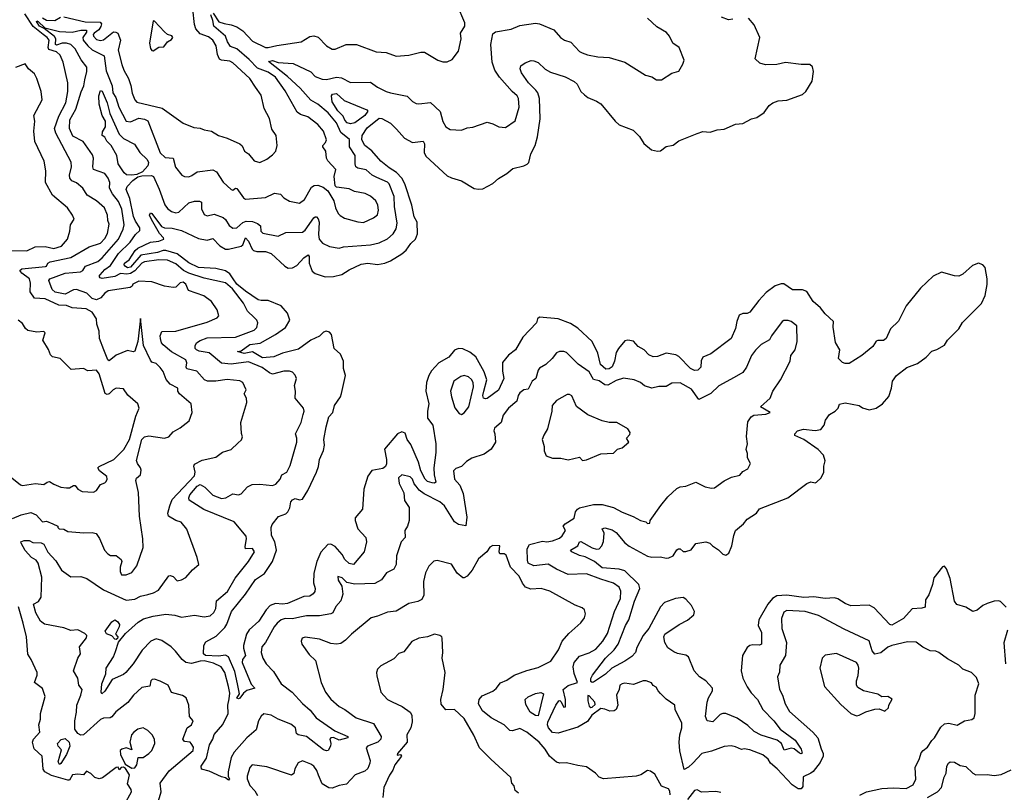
# Model space of a CAD drawing. Extents: x 1245515 to 1420776, y 606314 to 671314.
# Tile 369 of 385: x 1406435 to 1413366, y 636701 to 642140. Entities that reach past the tile are written whole.
import ezdxf

# ---------------------------------------------------------------- set-up
doc = ezdxf.new("R2010")
doc.units = 0

msp = doc.modelspace()

# ---------------------------------------------------------------- linework, layer by layer
at = {"layer": '0CON10XD'}
for points in [[(1406745, 642160), (1406895.2, 642125.2), (1407002.3, 642122.3), (1407010.7, 642110.7), (1407007.6, 642092.4), (1406992.5, 642067.5), (1406959.7, 642045), (1406953.4, 642035), (1406955, 642023.1), (1406975, 642000.8), (1407005, 641992.4), (1407025, 641999.2), (1407095, 642053.6), (1407112.9, 642052.9), (1407125.5, 642045), (1407144.6, 641995), (1407129.6, 641925), (1407153.6, 641825), (1407167.5, 641785), (1407201.5, 641725), (1407217.5, 641677.5), (1407227.1, 641622.9), (1407245.3, 641575.3), (1407260, 641560), (1407437.7, 641517.7), (1407585, 641411.2), (1407662.1, 641382.1), (1407705, 641377.1), (1407735, 641364.4), (1407785, 641354.3), (1407835, 641325.6), (1407895, 641306.9), (1407985, 641266.2), (1408001.2, 641251.2), (1408016.7, 641215), (1408045, 641196.7), (1408085, 641146.2), (1408125, 641133.8), (1408175, 641158.8), (1408215, 641188.8), (1408238.8, 641215), (1408248.8, 641255), (1408240, 641325), (1408209.1, 641369.1), (1408193.1, 641445), (1408157.1, 641515), (1408135, 641608.8), (1408096, 641666), (1408054.4, 641725), (1407935, 641836.7), (1407915, 641848.2), (1407855, 641854.2), (1407842.2, 641862.2), (1407827.1, 641895), (1407817.5, 641955), (1407795.4, 641995), (1407765, 642018.2), (1407705, 642040.8), (1407675.3, 642075), (1407665.4, 642105), (1407653.6, 642215)], [(1407796.6, 642185), (1407838.1, 642125), (1407875, 642112.2), (1407925, 642104.6), (1407965, 642088.9), (1408005, 642062.2), (1408075, 641989.4), (1408164.8, 641944.8), (1408185, 641943.4), (1408245, 641959.1), (1408417.5, 641985), (1408477.6, 642022.4), (1408505, 642026.7), (1408536.9, 642016.9), (1408595, 641955.7), (1408635, 641932), (1408655, 641931.4), (1408733.6, 641966.4), (1408805, 641966.2), (1408944.6, 641914.6), (1409015, 641908.1), (1409085, 641884.3), (1409175, 641889.4), (1409258.3, 641911.7), (1409285, 641912.5), (1409377.5, 641855), (1409415, 641843.8), (1409445, 641843.8), (1409479.6, 641860.5), (1409525, 641917.5), (1409542, 642005), (1409539.2, 642045), (1409569.5, 642095), (1409568.9, 642118.9), (1409514.5, 642244.5)], [(1406385, 638627.9), (1406445, 638653.3), (1406515, 638670.2), (1406550.6, 638655), (1406595, 638604.4), (1406625, 638608.6), (1406669.7, 638590.3), (1406703.3, 638575), (1406703.3, 638565), (1406712.5, 638555), (1406745, 638553.8), (1406775, 638537.1), (1406886.6, 638526.6), (1406945, 638530), (1406973.5, 638523.5), (1406997.8, 638487.8), (1407033.3, 638405), (1407055, 638378.8), (1407075, 638368), (1407115, 638369.2), (1407149.7, 638339.7), (1407154.2, 638325), (1407142.5, 638285), (1407142, 638255), (1407152.3, 638232.3), (1407185, 638231.2), (1407225, 638248), (1407259.1, 638295), (1407304.3, 638425), (1407301.4, 638485), (1407277.8, 638645), (1407271.2, 638811.2), (1407253.3, 638895), (1407258.3, 638911.7), (1407285.8, 638935), (1407291.2, 638968.8), (1407286.9, 638985), (1407263.6, 639015), (1407257.5, 639037.5), (1407295, 639184.2), (1407315, 639204.4), (1407345, 639211.1), (1407455, 639194), (1407485, 639202.7), (1407515, 639238.6), (1407565, 639265.8), (1407629.2, 639315), (1407648.6, 639375), (1407642, 639435), (1407560.8, 639505), (1407548, 639525), (1407548, 639545), (1407494.6, 639574.6), (1407466.9, 639606.9), (1407444.5, 639664.5), (1407425, 639692.5), (1407395, 639719.2), (1407365, 639730), (1407355, 639744), (1407307.1, 639847.1), (1407285, 640037.5), (1407266.9, 639875), (1407245, 639806.7), (1407235, 639801.2), (1407195, 639812), (1407115, 639779.4), (1407065, 639738), (1407055, 639746), (1407027.5, 639815), (1406997.8, 639895), (1406995, 639947.5), (1406977.5, 639997.5), (1406975.4, 640035), (1406945, 640080), (1406902.5, 640105), (1406805, 640111.8), (1406765, 640127.9), (1406711.4, 640131.4), (1406615, 640175.5), (1406539.3, 640179.3), (1406508.5, 640225), (1406511.8, 640285), (1406504.4, 640315), (1406449.4, 640355), (1406437.1, 640375), (1406450, 640385), (1406617.1, 640402.9), (1406624.3, 640405.7), (1406632.9, 640425), (1406650, 640435), (1406795, 640466.1), (1406925, 640540.4), (1407005, 640567.9), (1407035, 640600), (1407054.5, 640635), (1407065, 640700), (1407055.6, 640725.6), (1407053.8, 640765), (1407032.9, 640815), (1406975.9, 640865.9), (1406911.1, 640905), (1406879.4, 640955), (1406835, 640991.5), (1406802.5, 641005), (1406788.5, 641025), (1406786.8, 641045), (1406799.2, 641105), (1406797.3, 641137.3), (1406690.8, 641340.8), (1406681.3, 641375), (1406710, 641460), (1406759.5, 641555), (1406773.2, 641635), (1406774.7, 641695.3), (1406741.2, 641841.2), (1406720.8, 641890.8), (1406694.3, 641914.3), (1406640.3, 641930.3), (1406634.8, 641945.2), (1406643.8, 641995), (1406629.7, 642015), (1406601.4, 642035), (1406530.9, 642090.9), (1406472.3, 642182.3)], [(1406894.5, 641715.5), (1406908.2, 641775), (1406907.6, 641805), (1406867.8, 641857.8), (1406826.2, 641935), (1406795, 641964.3), (1406765, 641974.4), (1406735, 641975.5), (1406695, 641961), (1406687.1, 641965), (1406690.8, 642005), (1406680.8, 642020.8), (1406608.5, 642078.5), (1406575, 642094.9), (1406552.9, 642127.1), (1406555, 642132.9), (1406565, 642126.3), (1406611.5, 642081.5), (1406715, 642057.6), (1406805, 642053), (1406865, 642065.7), (1406905.8, 642065.8), (1406905, 642053.1), (1406880.5, 642015), (1406882.9, 641995), (1406915, 641954.8), (1406945, 641928.8), (1407030, 641885), (1407045, 641779.4), (1407086.3, 641675), (1407091.4, 641625), (1407111.1, 641591.1), (1407132.4, 641525), (1407185, 641426.2), (1407215, 641421.8), (1407275, 641446.2), (1407315, 641440), (1407337.4, 641427.4), (1407423.6, 641203.6), (1407458.7, 641168.7), (1407515.9, 641165.9), (1407532.3, 641102.3), (1407576, 641045), (1407595.6, 641035.6), (1407625, 641034.4), (1407647.2, 641042.8), (1407685, 641070), (1407795, 641081.9), (1407819.8, 641069.8), (1407867.2, 640997.2), (1407925, 640944), (1407935, 640938.8), (1407955, 640954), (1407965, 640950.6), (1408011.8, 640885), (1408025, 640875.5), (1408165, 640889.1), (1408228.9, 640918.9), (1408271.1, 640911.1), (1408295.4, 640885.4), (1408335, 640862.1), (1408405, 640848.6), (1408440.8, 640875), (1408488.8, 640961.2), (1408507.7, 640972.3), (1408535, 640975.7), (1408570.9, 640960.9), (1408604.4, 640934.4), (1408645.6, 640865), (1408658.1, 640815), (1408676.7, 640776.7), (1408690.5, 640760.5), (1408722, 640742), (1408815, 640716.7), (1408855, 640712.2), (1408925.7, 640745), (1408953.5, 640766.5), (1408960.7, 640799.3), (1408956.5, 640835), (1408942, 640865), (1408905, 640897.1), (1408866, 640916), (1408791.4, 640931.4), (1408755, 640948.6), (1408665, 640960), (1408655, 640970), (1408650, 641035), (1408660.6, 641085), (1408605.4, 641145.5), (1408595.8, 641165), (1408589.2, 641215), (1408570, 641245), (1408570, 641255), (1408587.5, 641275), (1408594, 641295), (1408574.6, 641355), (1408535, 641402.7), (1408464.4, 641455), (1408411.8, 641471.8), (1408388.3, 641488.3), (1408305, 641638.9), (1408235, 641735.9), (1408185, 641771.2), (1408108.5, 641798.5), (1408049.9, 641859.9), (1407965, 641934.4), (1407920.2, 641950.2), (1407897.9, 641985), (1407883.9, 642025), (1407800.8, 642095), (1407795.4, 642135.4), (1407781.1, 642175)], [(1406595, 642153), (1406625, 642137.1), (1406683.3, 642135), (1406722.1, 642157.9)], [(1409225.4, 638855.4), (1409211.5, 638871.5), (1409200.8, 638905), (1409185, 638921.2), (1409125, 638935.7), (1409102.5, 638915), (1409106, 638875), (1409139.1, 638809.1), (1409144.2, 638755), (1409176.2, 638705), (1409175.8, 638615), (1409164.2, 638575), (1409147, 638543), (1409148.1, 638495), (1409120.6, 638465), (1409086.7, 638365), (1409085.5, 638305), (1409068.1, 638271.9), (1409018, 638245), (1408982.3, 638197.7), (1408935, 638170), (1408795, 638165.7), (1408738.6, 638178.6), (1408705, 638210), (1408675, 638220), (1408678, 638195), (1408702.3, 638152.3), (1408710, 638095), (1408695, 638048.8), (1408660.4, 638009.6), (1408638.6, 637965), (1408625, 637957.5), (1408545, 637943.7), (1408455, 637942.8), (1408406.4, 637933.6), (1408355, 637922.1), (1408305, 637924.6), (1408275, 637914.5), (1408247.3, 637892.7), (1408225.7, 637865), (1408165.8, 637755), (1408139.2, 637725), (1408136, 637685), (1408146, 637645), (1408169.2, 637605), (1408221.7, 637551.7), (1408275.6, 637465), (1408353.8, 637405), (1408425, 637326.2), (1408479.1, 637279.1), (1408521.5, 637225), (1408653.7, 637133.6), (1408744.3, 637095), (1408745.5, 637085), (1408685, 637067.3), (1408645, 637086.2), (1408625.5, 637084.5), (1408618.1, 637075), (1408625.6, 637045), (1408623.1, 637025), (1408606, 636995), (1408595, 636991.9), (1408575, 636999.4), (1408454.7, 637094.7), (1408396.7, 637106.7), (1408384, 637115), (1408376.7, 637155), (1408345, 637180.5), (1408255, 637215.4), (1408204.6, 637244.6), (1408155, 637254), (1408135, 637236.2), (1408116.9, 637205), (1408100.3, 637139.7), (1408035, 637084.4), (1407945.9, 636984.1), (1407923.5, 636946.5), (1407904, 636846), (1407901.9, 636811.9), (1407912.5, 636795), (1407905, 636786), (1407883.3, 636803.3), (1407855, 636809.1), (1407768.7, 636848.7), (1407715, 636864.2), (1407711.9, 636885), (1407749.7, 636940.3), (1407770.6, 637035), (1407795.1, 637074.9), (1407805, 637108.1), (1407865, 637179.4), (1407902.4, 637255), (1407900.8, 637315), (1407910.9, 637359.1), (1407915, 637400), (1407906, 637446), (1407880.2, 637545), (1407854.1, 637584.1), (1407799.6, 637609.6), (1407735, 637626.4), (1407704.9, 637625.1), (1407645, 637608.5), (1407605.9, 637615.9), (1407580.2, 637635), (1407532.5, 637695), (1407500.5, 637725), (1407435, 637770), (1407395, 637781.4), (1407358.8, 637765), (1407298.2, 637701.8), (1407235, 637606.4), (1407183, 637545), (1407165, 637531), (1407085.6, 637494.4), (1407035, 637413.5), (1407014.2, 637394.2), (1407010, 637405), (1407014.7, 637464.7), (1407041.9, 637535), (1407045.2, 637575), (1407096, 637655), (1407108.7, 637691.3), (1407130.9, 637759.1), (1407180.4, 637819.6), (1407270.4, 637899.6), (1407308, 637922), (1407375, 637941.2), (1407465, 637954.5), (1407528, 637948), (1407575, 637933.4), (1407665, 637948.8), (1407735, 637935.5), (1407775, 637944.4), (1407803, 637967), (1407816.1, 637995), (1407820, 638050), (1407897.6, 638115), (1407951, 638209), (1408046.9, 638325), (1408089.2, 638395), (1408075, 638417.5), (1408024.4, 638414.4), (1408022.4, 638432.4), (1408032.5, 638485), (1408029.6, 638505), (1407945.6, 638605), (1407732.6, 638692.6), (1407627.6, 638757.6), (1407626.5, 638775), (1407634, 638795), (1407685, 638856.2), (1407705, 638866.7), (1407738.9, 638848.9), (1407795, 638791.8), (1407855, 638770), (1407885.8, 638774.2), (1407935, 638802), (1407975, 638794.4), (1407995, 638801.4), (1408039.4, 638850.6), (1408072.5, 638867.5), (1408125, 638871.1), (1408215, 638862), (1408239.2, 638870.9), (1408267.8, 638905), (1408280, 638935), (1408315.3, 638954.7), (1408338.9, 639001.1), (1408385.3, 639164.8), (1408387.1, 639195), (1408376, 639225), (1408416.8, 639305), (1408431.5, 639361.5), (1408436.8, 639385), (1408432.3, 639405), (1408373.5, 639475), (1408376.9, 639525), (1408370.9, 639565), (1408383.1, 639615), (1408375, 639638), (1408355, 639658.6), (1408335, 639666.7), (1408295, 639665.5), (1408215, 639643.6), (1408193.1, 639653.1), (1408141.5, 639691.5), (1408045, 639732.2), (1407925, 639713.9), (1407855, 639720.9), (1407769.4, 639795), (1407697.6, 639807.6), (1407678.8, 639815), (1407670.8, 639825), (1407670.6, 639845), (1407681.1, 639865), (1407705, 639880.9), (1407755, 639900.5), (1407955, 639904), (1408086.1, 639953.9), (1408105, 639974.2), (1408112.2, 640005), (1408105.7, 640025), (1408085, 640044.5), (1408038.5, 640088.5), (1408009.7, 640145), (1407934.2, 640245), (1407885, 640287.4), (1407735, 640319.8), (1407625, 640354.5), (1407588.4, 640375), (1407535, 640420.9), (1407475, 640447.6), (1407415, 640450.4), (1407315, 640435.9), (1407295, 640426.4), (1407247, 640373), (1407215, 640353.7), (1407189.1, 640349.1), (1407145, 640353.7), (1407105, 640332.8), (1407015, 640318.8), (1407002, 640322), (1406995.8, 640335), (1407001.3, 640345), (1407035, 640381.2), (1407075, 640408.5), (1407131.3, 640495), (1407213.1, 640575), (1407251.2, 640628.8), (1407280, 640655), (1407281.4, 640675), (1407250.6, 640720.6), (1407236.7, 640755), (1407211.3, 640881.3), (1407184.7, 640945), (1407192.2, 640965), (1407232.7, 641007.3), (1407266.7, 641033.3), (1407295, 641040.8), (1407362.3, 641042.3), (1407377.5, 641035), (1407417.5, 640947.5), (1407456, 640836), (1407475, 640810), (1407505, 640790.4), (1407535, 640781.1), (1407555, 640784.3), (1407625, 640849.6), (1407665, 640863.1), (1407701.5, 640861.5), (1407714.5, 640854.5), (1407715, 640808.8), (1407735, 640767.8), (1407755, 640760), (1407805, 640771.6), (1407866.8, 640746.8), (1407883.4, 640733.4), (1407910.6, 640690.6), (1407935, 640672.9), (1407965, 640674.4), (1408007.2, 640712.8), (1408028.6, 640721.4), (1408075, 640719.1), (1408109.6, 640705), (1408129.9, 640689.9), (1408132.2, 640652.2), (1408147.5, 640637.5), (1408255, 640615.7), (1408308, 640642), (1408425, 640644.1), (1408445, 640659.2), (1408505, 640745.7), (1408515, 640752.9), (1408525, 640751.4), (1408537.4, 640737.4), (1408544.1, 640715), (1408538.2, 640628.2), (1408544.1, 640595), (1408567.1, 640567.2), (1408615, 640544.4), (1408685, 640532.5), (1408715, 640540.6), (1408905.5, 640555.5), (1408965, 640570), (1409025, 640597.9), (1409065, 640633.1), (1409085, 640668.8), (1409092.2, 640707.8), (1409074.1, 640825), (1409072, 640895), (1409035.4, 640985), (1409025, 640995.4), (1408948.5, 641028.5), (1408917.5, 641045), (1408874, 641084), (1408815, 641094.2), (1408802.2, 641105), (1408795.9, 641125), (1408796.8, 641185), (1408757.5, 641245), (1408755.9, 641295.9), (1408694.8, 641345), (1408666, 641415), (1408607.5, 641485), (1408535, 641544.7), (1408485, 641573.8), (1408408.5, 641658.5), (1408320, 641740), (1408187.5, 641845), (1408215, 641851.6), (1408255, 641838.5), (1408360.7, 641830.7), (1408485, 641772.5), (1408515, 641740), (1408565, 641720.4), (1408595, 641718.7), (1408666.4, 641736.4), (1408700.9, 641730.9), (1408765, 641697.9), (1408905, 641700), (1408955, 641665.7), (1409015.4, 641635.5), (1409045, 641624.6), (1409162.6, 641602.6), (1409199.2, 641565), (1409225, 641550), (1409245, 641546.7), (1409326.8, 641556.8), (1409395, 641493.8), (1409415, 641423.3), (1409436, 641385), (1409465, 641367.5), (1409545, 641362), (1409585, 641379.2), (1409625, 641382.5), (1409725, 641418.8), (1409765, 641407.5), (1409807.5, 641385), (1409855, 641380.6), (1409922.9, 641427.1), (1409950.8, 641525), (1409947.5, 641585), (1409936.2, 641605), (1409900.8, 641635), (1409812.9, 641735), (1409780, 641785), (1409760.2, 641840.2), (1409751.5, 641965), (1409765, 642040), (1409785, 642054), (1409895, 642073.3), (1409955, 642100), (1410065, 642115.8), (1410095, 642110), (1410195, 642068.8), (1410241.2, 642015), (1410270, 641995), (1410315, 641981.4), (1410375, 641916), (1410395, 641905.7), (1410432.4, 641892.4), (1410505, 641878.6), (1410585, 641874.2), (1410695, 641840), (1410839.5, 641749.5), (1410885, 641736.7), (1410917.5, 641717.5), (1410953.8, 641716.2), (1411025, 641763.3), (1411075, 641777.5), (1411103.3, 641826.7), (1411112.5, 641855), (1411076.7, 641945), (1411032.5, 641975), (1411010, 642025), (1410989.3, 642049.3), (1410920.7, 642090.7), (1410855, 642151.2)], [(1407375, 641921.2), (1407415, 641946.2), (1407450.7, 641949.3), (1407476.1, 641983.9), (1407505, 642000), (1407513.3, 642015), (1407507.3, 642027.3), (1407476.4, 642036.4), (1407454.1, 642054.1), (1407385, 642130), (1407375, 642132.5), (1407350, 641975), (1407356.1, 641936.1), (1407365, 641923.3), (1407375, 641921.2)], [(1411205, 641338.8), (1411245, 641352), (1411295, 641348.6), (1411345, 641365.6), (1411395, 641368.6), (1411475, 641404.2), (1411525, 641409.2), (1411587, 641443), (1411625, 641451.2), (1411675, 641486.2), (1411710, 641535), (1411736.7, 641555), (1411775, 641569.2), (1411835.7, 641574.3), (1411945, 641613.3), (1411970, 641635), (1412013.8, 641706.2), (1412023.3, 641775), (1412015, 641807.5), (1411997.5, 641825), (1411935, 641824.3), (1411825, 641838.5), (1411765, 641825.4), (1411685, 641821.5), (1411644, 641835), (1411613.1, 641865), (1411645.5, 642015), (1411605, 642103.8), (1411565, 642150.8)], [(1411455, 642143.8), (1411425, 642140), (1411375, 642158.8)], [(1410535, 638280.4), (1410482.3, 638325), (1410415, 638358.6), (1410375, 638369.2), (1410323, 638393), (1410311.4, 638405), (1410364.4, 638435), (1410374.7, 638465), (1410385, 638466.8), (1410465, 638422.2), (1410495, 638412.1), (1410515.4, 638414.6), (1410533.3, 638436.7), (1410545, 638467.5), (1410550, 638525), (1410535.6, 638555), (1410555, 638563.8), (1410605, 638547.8), (1410635, 638531.1), (1410695, 638457.7), (1410725, 638433.2), (1410854, 638364), (1410885, 638355.3), (1410945, 638358.7), (1410985, 638349.1), (1411005, 638350.5), (1411035, 638365.5), (1411061.9, 638408.1), (1411073.8, 638415), (1411085.4, 638415.4), (1411105, 638396), (1411125, 638395.7), (1411161.5, 638408.5), (1411195, 638453.1), (1411265, 638463.8), (1411293.3, 638455), (1411312.5, 638435), (1411355, 638408.8), (1411385, 638377.5), (1411405, 638370.8), (1411426, 638385), (1411448.6, 638435), (1411461.3, 638508.7), (1411474.2, 638545), (1411529.7, 638590.3), (1411556, 638625), (1411622.5, 638665), (1411643.6, 638696.4), (1411843.3, 638775), (1411975, 638874), (1412005, 638886.2), (1412035, 638880), (1412045, 638883.3), (1412075.8, 638914.2), (1412095.5, 638954.5), (1412095.9, 638995.9), (1412105.6, 639035), (1412093.1, 639075), (1412055, 639114.4), (1411955.5, 639185.5), (1411892.5, 639212.5), (1411892, 639225), (1411910, 639245), (1411953.1, 639256.9), (1412035, 639248.5), (1412074.6, 639255.4), (1412097.8, 639285), (1412108.3, 639321.7), (1412135, 639360), (1412175, 639384.2), (1412196, 639405), (1412206.7, 639433.3), (1412246.4, 639443.6), (1412344.1, 639424.1), (1412367.3, 639407.3), (1412415, 639392.5), (1412465, 639404.4), (1412508.6, 639435), (1412552, 639488), (1412572.9, 639545), (1412580, 639595), (1412606.2, 639635), (1412679.4, 639690.6), (1412755, 639718.6), (1412815.4, 639764.6), (1412855, 639805.6), (1412891.9, 639818.1), (1412945, 639848.8), (1412966.6, 639883.4), (1413045, 639963.8), (1413072.1, 640007.9), (1413205, 640142.5), (1413231.7, 640198.3), (1413246.2, 640275), (1413245.3, 640315), (1413231.5, 640395), (1413215.8, 640415), (1413185.3, 640425.3), (1413141.2, 640408.8), (1413075, 640348.1), (1413045, 640334.4), (1413016.4, 640336.4), (1412925, 640363.8), (1412865, 640334.2), (1412775, 640250), (1412675.4, 640125), (1412622.2, 640017.7), (1412565.3, 639964.7), (1412534.6, 639895.4), (1412515, 639881.5), (1412475, 639881.8), (1412465, 639876.7), (1412441.7, 639838.3), (1412363.1, 639776.9), (1412275, 639719.2), (1412245, 639720), (1412227.5, 639727.5), (1412199.2, 639755), (1412207.3, 639815), (1412177, 639867), (1412161.1, 639975), (1412164.4, 640015), (1412105, 640070), (1412071.2, 640111.2), (1412020, 640155), (1411975, 640225.4), (1411945, 640237.8), (1411875, 640239.3), (1411815, 640281.1), (1411795, 640281.5), (1411754.2, 640265.8), (1411690.9, 640219.1), (1411637.4, 640162.6), (1411575, 640080.6), (1411555, 640071.4), (1411525, 640072), (1411500.4, 640059.5), (1411483.5, 640016.5), (1411474.4, 639965), (1411444, 639896), (1411301.3, 639788.7), (1411245, 639763.1), (1411232.4, 639737.6), (1411230.2, 639695), (1411208.1, 639671.9), (1411185, 639671.4), (1411157.3, 639685), (1411075, 639768.2), (1411055, 639780), (1410985, 639792.5), (1410925, 639769.6), (1410895, 639766.2), (1410865, 639780.9), (1410831.9, 639815), (1410789.2, 639839.2), (1410755, 639876.4), (1410715.8, 639884.2), (1410695, 639880), (1410650.6, 639825), (1410635, 639796), (1410623.1, 639735), (1410604.6, 639695.4), (1410585, 639682.6), (1410560.8, 639680.8), (1410523.6, 639713.6), (1410505, 639792.3), (1410465, 639873.5), (1410365, 639968.8), (1410311.9, 640001.9), (1410225, 640033.5), (1410095, 640045.5), (1410080, 640035), (1410072.5, 640005), (1409978, 639905), (1409924.2, 639815), (1409875, 639777.5), (1409835, 639725.7), (1409833.9, 639666.1), (1409842.9, 639615), (1409805, 639531.3), (1409725, 639473.2), (1409715, 639469.9), (1409700.7, 639475), (1409696.2, 639495), (1409701.5, 639525), (1409724.2, 639605), (1409705, 639660.9), (1409645, 639766.2), (1409605, 639799.2), (1409555, 639822.7), (1409525, 639825.4), (1409496.1, 639813.9), (1409455, 639763.6), (1409386.5, 639725), (1409335, 639668.2), (1409315.3, 639635), (1409298.9, 639585), (1409293.3, 639525), (1409316, 639435), (1409304.8, 639385.2), (1409305.7, 639335), (1409343, 639285), (1409364.4, 639155), (1409363.6, 639093.6), (1409350.4, 638985), (1409352.4, 638935), (1409364.6, 638885.4), (1409355, 638877.7), (1409339.8, 638879.8), (1409305, 638889.2), (1409288.8, 638905), (1409258.7, 638965), (1409243.6, 639025), (1409188.3, 639148.3), (1409162.9, 639185), (1409148.4, 639228.4), (1409125, 639238.1), (1409095, 639225.7), (1409003, 639116.9), (1409016.3, 639043.6), (1409016.5, 639013.5), (1409010, 638995), (1408990.4, 638979.6), (1408915, 638965.5), (1408885, 638925.7), (1408857.5, 638835), (1408847.8, 638695), (1408797.1, 638632.9), (1408795.9, 638614.1), (1408815.4, 638555.4), (1408872, 638495), (1408875.8, 638465), (1408861.1, 638395), (1408786.2, 638305), (1408755, 638310.8), (1408725, 638340), (1408704.4, 638375), (1408655, 638431), (1408625, 638447.3), (1408603.6, 638445), (1408555, 638391.2), (1408527.5, 638325), (1408505.2, 638244.8), (1408502.5, 638175), (1408515.3, 638134.7), (1408512, 638115), (1408501, 638099), (1408478.1, 638081.9), (1408435, 638079.5), (1408321, 638029), (1408285.6, 638024.4), (1408235, 638030.7), (1408198.2, 638015), (1408170, 637985), (1408118.6, 637905), (1408050.7, 637845), (1408032.1, 637815), (1408010.6, 637735), (1408010, 637715), (1408025.7, 637665), (1408004.2, 637635.8), (1408000.3, 637615), (1408065, 637462.5), (1408090, 637435), (1408035, 637418), (1408010.8, 637399.2), (1407985, 637364), (1407975, 637358), (1407965, 637363.3), (1407982, 637395), (1407969.6, 637465), (1407950.3, 637550.3), (1407904.4, 637654.4), (1407885, 637666.2), (1407835, 637660.4), (1407743.1, 637665), (1407728.8, 637675), (1407732.6, 637735), (1407745, 637759.4), (1407819.5, 637800.5), (1407878.6, 637861.4), (1407893.5, 637885), (1407925.3, 637974.7), (1408025, 638094.7), (1408095, 638199), (1408158, 638242), (1408215.9, 638325), (1408243.1, 638405), (1408230.8, 638465), (1408208.4, 638508.4), (1408205.2, 638565.2), (1408213.1, 638586.9), (1408257.4, 638642.6), (1408308.5, 638661.5), (1408323.4, 638675), (1408337.5, 638702.5), (1408343.7, 638745), (1408355, 638760.8), (1408375, 638768.4), (1408405, 638759.6), (1408426, 638764), (1408463.4, 638826.6), (1408525.7, 638955), (1408539, 638995), (1408545.4, 639044.6), (1408575, 639106.2), (1408581.3, 639145), (1408577.3, 639185), (1408592.5, 639275), (1408612.2, 639345), (1408638.5, 639375), (1408651.1, 639425), (1408694.4, 639485), (1408701.5, 639508.5), (1408729.2, 639635), (1408715.4, 639685), (1408714.5, 639735), (1408694.4, 639785), (1408648.6, 639825), (1408630, 639925), (1408615, 639941.2), (1408593.4, 639946.6), (1408575, 639940), (1408545, 639912.5), (1408485, 639884.4), (1408398.9, 639821.1), (1408285, 639793), (1408223.2, 639766.8), (1408145, 639759.5), (1408075, 639801.2), (1408015, 639791.1), (1407967.5, 639805), (1407995, 639809.4), (1408055, 639853.8), (1408127.7, 639862.3), (1408235, 639924.2), (1408307.4, 639972.6), (1408336.6, 640025), (1408321.2, 640075), (1408275, 640125.9), (1408185, 640163.2), (1408135, 640162.5), (1408115, 640168.8), (1408025, 640228), (1407965, 640278.4), (1407937.9, 640315), (1407915, 640351.7), (1407885, 640371.2), (1407815, 640387.6), (1407695.1, 640395.1), (1407625, 640428.1), (1407545, 640492.7), (1407465, 640514.2), (1407445, 640514.9), (1407405, 640502), (1407287, 640483), (1407215, 640398.2), (1407195, 640393.3), (1407178.4, 640405), (1407171.1, 640415), (1407172.9, 640425), (1407205, 640448.8), (1407248.9, 640515), (1407267.5, 640532.5), (1407355, 640574.4), (1407415, 640581.9), (1407449.2, 640595), (1407448.1, 640605), (1407419.4, 640635), (1407362.6, 640732.6), (1407350, 640765), (1407355, 640781.2), (1407365, 640776.7), (1407434.1, 640684.1), (1407455.3, 640675.3), (1407507.7, 640672.3), (1407575.4, 640655.4), (1407695, 640600.8), (1407755, 640588.9), (1407795, 640598.8), (1407845, 640547.6), (1407885.2, 640524.8), (1407905, 640524), (1407995, 640545.2), (1408006.8, 640555), (1408025, 640603.8), (1408045, 640581.9), (1408071.5, 640525), (1408081.6, 640515), (1408105, 640507.6), (1408165, 640507.3), (1408205, 640493.1), (1408300.6, 640405), (1408325, 640391.9), (1408355, 640392.9), (1408385, 640408.5), (1408435, 640463.8), (1408465.4, 640485.4), (1408473.6, 640473.6), (1408472.2, 640425), (1408495, 640369.6), (1408515, 640353.9), (1408585, 640329.6), (1408645, 640331.1), (1408703, 640347), (1408755, 640380), (1408838.5, 640418.5), (1408885, 640425.4), (1408955, 640417.1), (1409005, 640426.2), (1409045, 640441.5), (1409125, 640491.5), (1409155, 640517.1), (1409188.5, 640565), (1409220.3, 640595), (1409235, 640632.5), (1409233.5, 640715), (1409212.6, 640752.6), (1409195.2, 640835), (1409146.4, 640985), (1409126.1, 641025), (1409088.1, 641065), (1409036.3, 641096.3), (1408978.5, 641145), (1408915, 641216.9), (1408864.6, 641255), (1408843.8, 641295), (1408847.1, 641325), (1408880.4, 641379.6), (1408965, 641446.2), (1408985, 641443.5), (1409045, 641411.9), (1409088.3, 641368.3), (1409145, 641307.1), (1409201.2, 641275), (1409275, 641285.6), (1409283.8, 641265), (1409282.7, 641205), (1409295, 641179.4), (1409445, 641040.8), (1409475.6, 641025.6), (1409545, 641005.8), (1409635, 640952), (1409665.9, 640945.9), (1409695, 640948.6), (1409765, 640986), (1409805, 641022.5), (1409865, 641058), (1409906.8, 641093.2), (1409985, 641110.8), (1410007.9, 641122.1), (1410019.2, 641135), (1410033.6, 641195), (1410063.5, 641255), (1410079.7, 641315), (1410098.2, 641441.8), (1410095.3, 641585), (1410082.9, 641625), (1410067.3, 641645), (1410016.3, 641696.3), (1409968.5, 641765), (1409958.1, 641795), (1409964, 641815), (1409992.6, 641837.4), (1410035, 641852.2), (1410055, 641851.5), (1410085, 641838.2), (1410135, 641792.7), (1410171.2, 641771.2), (1410275, 641738.8), (1410339.2, 641705), (1410360, 641685), (1410385.5, 641635.5), (1410411.4, 641611.4), (1410435, 641593.1), (1410495, 641566.7), (1410525, 641546.7), (1410626.7, 641425), (1410655, 641400), (1410753.4, 641363.4), (1410798.3, 641318.3), (1410829.1, 641269.1), (1410883.3, 641225), (1410925, 641214.2), (1410945, 641216.7), (1410985, 641248), (1411035, 641256), (1411075, 641286.9), (1411205, 641338.8)], [(1406485, 640513.3), (1406545, 640541.1), (1406615, 640543.3), (1406675, 640528.9), (1406728.8, 640545), (1406772, 640595), (1406787.7, 640652.3), (1406792, 640695), (1406820, 640735), (1406807.1, 640765), (1406772.5, 640815), (1406665.6, 640905), (1406617.8, 640995), (1406620.5, 641075), (1406606.9, 641145), (1406542.7, 641282.7), (1406534.3, 641355), (1406541.4, 641425), (1406533.8, 641465), (1406594.3, 641575), (1406585.7, 641635), (1406557.1, 641725), (1406539.1, 641759.1), (1406496.7, 641795), (1406475, 641828.8), (1406407, 641803)], [(1407397.5, 636595), (1407432.3, 636705), (1407423.1, 636765), (1407488.1, 636851.9), (1407656.9, 636995), (1407659.3, 637019.3), (1407643.3, 637045), (1407635, 637053.3), (1407595, 637057.5), (1407583.1, 637075), (1407614.4, 637155.6), (1407645.6, 637175), (1407657.1, 637205), (1407630, 637235), (1407627.1, 637315), (1407606.2, 637365), (1407582.1, 637382.1), (1407503.4, 637403.4), (1407481.2, 637455), (1407425, 637482.5), (1407385, 637497.1), (1407368.8, 637495), (1407359.4, 637485), (1407350.8, 637449.2), (1407295, 637438.9), (1407236.5, 637385), (1407196.2, 637333.8), (1407112.5, 637267.5), (1407085, 637232.2), (1407072.5, 637225), (1407025, 637221.8), (1407005, 637214.3), (1406885, 637105.6), (1406865, 637104.1), (1406844.9, 637114.9), (1406824.5, 637145), (1406822.8, 637205), (1406835.9, 637265), (1406838.1, 637315), (1406865.3, 637385), (1406874, 637425), (1406852, 637455), (1406845.4, 637505.4), (1406814.2, 637555), (1406844.6, 637645), (1406862.3, 637675), (1406857.5, 637725), (1406905, 637788), (1406908.8, 637805), (1406895, 637819.6), (1406845, 637845.9), (1406795, 637840.8), (1406745, 637858.9), (1406610.6, 637885), (1406581.4, 637905), (1406550, 637965), (1406531.8, 638025), (1406568.6, 638045), (1406585.6, 638075), (1406592.3, 638215), (1406565.8, 638315), (1406550.3, 638335), (1406519.1, 638355), (1406475, 638403.8), (1406445.8, 638455), (1406443.8, 638465), (1406465.9, 638474.1), (1406502.7, 638472.7), (1406528.9, 638458.9), (1406586.2, 638456.2), (1406605, 638447.9), (1406632.6, 638392.6), (1406689.5, 638329.5), (1406729.3, 638265), (1406795, 638218.5), (1406865, 638219.3), (1406907.3, 638207.3), (1407025, 638125.8), (1407185, 638052.5), (1407245, 638060), (1407285, 638081.8), (1407336.9, 638093.1), (1407378, 638105), (1407411.4, 638125), (1407485, 638224.3), (1407495, 638227.1), (1407515, 638220.6), (1407545, 638190.8), (1407575, 638197.5), (1407605, 638214.3), (1407652.2, 638267.8), (1407695.4, 638304.6), (1407685.4, 638354.6), (1407612.3, 638552.3), (1407572.9, 638602.9), (1407535, 638615.3), (1407483.3, 638645), (1407479, 638665), (1407491.5, 638718.5), (1407508.5, 638761.5), (1407665, 638929.2), (1407671.3, 638955), (1407662.1, 638997.9), (1407665, 639011.2), (1407719.7, 639040.3), (1407815, 639061.2), (1407863.3, 639095), (1407925, 639113.1), (1407971.7, 639158.3), (1407997.5, 639182.5), (1408003, 639203), (1407996.4, 639226.4), (1407992.5, 639305), (1408033.9, 639446.1), (1408031.2, 639475), (1408016.2, 639505), (1408029.2, 639535), (1408006.6, 639586.6), (1407985, 639597.5), (1407895, 639608), (1407815, 639594.7), (1407757.5, 639595), (1407735.8, 639605), (1407681.5, 639665), (1407611.9, 639681.9), (1407607.5, 639695), (1407612.1, 639725), (1407604.6, 639745), (1407505, 639802.1), (1407445, 639851.2), (1407433.6, 639865), (1407426.2, 639895), (1407425.3, 639915), (1407435.6, 639944.4), (1407535, 639946.5), (1407755, 640010), (1407825, 640040), (1407836.2, 640055), (1407825, 640096.7), (1407785.3, 640155.3), (1407732.5, 640195), (1407622.5, 640232.5), (1407605, 640278.9), (1407585, 640293.4), (1407565, 640287.3), (1407535, 640257.1), (1407515.5, 640254.5), (1407454, 640264), (1407365, 640294.3), (1407275, 640298.8), (1407231.7, 640278.3), (1407226.7, 640265), (1407213.3, 640255), (1407058.5, 640231.5), (1407035, 640215.5), (1407007.4, 640182.6), (1406975, 640168.5), (1406945, 640177.6), (1406908, 640215), (1406835, 640240.3), (1406815, 640238.4), (1406755, 640208.9), (1406685, 640221.1), (1406665, 640241.2), (1406641.5, 640305), (1406648.1, 640315), (1406754.9, 640355.1), (1406863.9, 640366.1), (1406880.5, 640375), (1406887.1, 640387.1), (1406898.6, 640405), (1406985, 640438.2), (1407015, 640462.8), (1407130.2, 640595), (1407164.7, 640665), (1407170, 640695), (1407153.6, 640805), (1407130.6, 640860.6), (1407089.6, 640915), (1407067.9, 640955), (1407070.8, 640995), (1407057.6, 641025), (1407035, 641056.2), (1406956.1, 641086.1), (1406950.4, 641105), (1406954.7, 641165), (1406948.6, 641188.6), (1406881.7, 641281.7), (1406810.4, 641320.4), (1406785.4, 641375), (1406788.2, 641435), (1406829.8, 641510.2), (1406867, 641633), (1406886.3, 641673.7), (1406894.5, 641715.5)], [(1407225, 641044.7), (1407187.9, 641047.9), (1407170.8, 641060.8), (1407127.7, 641125), (1407118.8, 641185), (1407079.8, 641255), (1407048.8, 641285), (1407035, 641313.6), (1407017.1, 641325), (1407019.2, 641350.8), (1407039.4, 641385), (1407039.5, 641425), (1407015.3, 641465), (1406994.7, 641545.3), (1406992, 641605), (1407005, 641642.5), (1407015, 641636), (1407050, 641555), (1407070.4, 641480.4), (1407135, 641333.1), (1407165, 641304.7), (1407242.7, 641262.7), (1407281.8, 641205), (1407332.1, 641155), (1407341.5, 641135), (1407338.3, 641111.7), (1407300.3, 641069.7), (1407260.4, 641049.6), (1407225, 641044.7)], [(1408765, 641405.8), (1408741.4, 641415), (1408725, 641432.2), (1408711.2, 641461.2), (1408675, 641497.5), (1408635, 641561.2), (1408630.6, 641605), (1408636.2, 641615), (1408665, 641620.8), (1408720.5, 641570.5), (1408878.8, 641505), (1408885.7, 641495), (1408865, 641466), (1408795, 641413.6), (1408765, 641405.8)], [(1406365.8, 640514.2), (1406485, 640513.3)], [(1406380, 638915), (1406442, 638865), (1406455, 638860.6), (1406545.6, 638875.6), (1406605, 638868), (1406628.8, 638885), (1406645, 638888.1), (1406675, 638869.1), (1406725, 638850), (1406765, 638843.3), (1406785, 638843.3), (1406815, 638861.2), (1406825, 638861.2), (1406845.8, 638835), (1406875, 638819.1), (1406955, 638813.5), (1406976.9, 638825), (1407005, 638868.8), (1407035, 638880), (1407045, 638890), (1407052.2, 638905), (1407049.5, 638925), (1406996, 638965), (1406986.2, 638985), (1406994.5, 638995.5), (1407098.1, 639045), (1407169.4, 639115), (1407208.6, 639185), (1407251.9, 639348.1), (1407277.1, 639405), (1407267.5, 639435), (1407197.5, 639497.5), (1407165, 639542.5), (1407115, 639546.7), (1407092.2, 639535), (1407065, 639505.6), (1407051.3, 639501.3), (1407037.5, 639507.5), (1406995, 639646.7), (1406975, 639672.5), (1406915, 639668.8), (1406884.3, 639684.3), (1406798, 639678), (1406720, 639755), (1406667.5, 639767.5), (1406651.2, 639781.2), (1406637.5, 639817.5), (1406597.5, 639885), (1406615.6, 639935), (1406606.2, 639945), (1406555, 639940), (1406492.1, 639952.1), (1406475.9, 639965.9), (1406455, 640001.9), (1406423.8, 640025)], [(1412349, 636681), (1412395, 636704.2), (1412505, 636728.8), (1412583.5, 636733.5), (1412675, 636727.5), (1412725.3, 636754.7), (1412742.7, 636792.7), (1412737.5, 636875), (1412770, 636940), (1412781.4, 636978.5), (1412793.8, 636996.2), (1412825, 637019.2), (1412854.7, 637065.3), (1412874.6, 637085.4), (1412919.6, 637160.3), (1412945, 637182.7), (1412975, 637188.7), (1413035, 637174.4), (1413085, 637204), (1413137, 637213), (1413153.6, 637226.4), (1413161.2, 637255), (1413160, 637385), (1413185.5, 637465), (1413170.3, 637510.3), (1413134.4, 637544.4), (1413075, 637566.7), (1413045, 637596), (1412965, 637640), (1412905, 637686), (1412885, 637695.6), (1412845, 637697.5), (1412791.7, 637721.7), (1412745, 637757.5), (1412685, 637760.9), (1412573.3, 637735), (1412546.9, 637723.1), (1412496.9, 637683.1), (1412455, 637674.4), (1412435.9, 637695.9), (1412415, 637767.9), (1412239.5, 637849.5), (1412058, 637945), (1411965, 637973.1), (1411835, 637981.9), (1411815, 637968.8), (1411797.8, 637925), (1411800.6, 637855), (1411833.5, 637755), (1411825.7, 637665), (1411786, 637596), (1411783.8, 637546.2), (1411770, 637515), (1411784.2, 637425), (1411805.7, 637385.7), (1411824.2, 637325), (1411855, 637270), (1412018.5, 637125), (1412053.5, 637085), (1412076.3, 637006.3), (1412092.1, 636975), (1412090.4, 636955), (1412069.9, 636910.1), (1412021.5, 636848.5), (1412004.3, 636835), (1411950.8, 636809.2), (1411947.9, 636742.1), (1411935, 636725.4), (1411915, 636725.9), (1411872.7, 636752.7), (1411767.4, 636867.4), (1411720, 636905), (1411703.8, 636935), (1411666.2, 636965), (1411575, 636999.2), (1411535, 637006.4), (1411515, 637001.9), (1411475, 637022.2), (1411442.7, 637027.3), (1411395, 637024), (1411305, 636990.8), (1411236.7, 636975), (1411174.5, 636905), (1411142.1, 636877.9), (1411112.5, 636862.5), (1411082.3, 636992.3), (1411076.6, 637055), (1411081.8, 637105), (1411097.1, 637155), (1411095, 637186.7), (1411048.8, 637285), (1411046.7, 637315), (1410985, 637357.5), (1410947.1, 637397.1), (1410928.8, 637415), (1410915, 637440), (1410895, 637453.3), (1410881.7, 637471.7), (1410845, 637486.7), (1410823.6, 637486.4), (1410755, 637460), (1410695, 637468.6), (1410675, 637465.6), (1410660.8, 637455), (1410656.2, 637425), (1410636.2, 637385), (1410646.2, 637315), (1410635, 637283.3), (1410620, 637275), (1410588.3, 637271.7), (1410555, 637287.1), (1410525, 637290), (1410463.3, 637245), (1410431.5, 637198.5), (1410365, 637159.1), (1410225, 637117.5), (1410185, 637123.1), (1410158.6, 637155), (1410150.8, 637175), (1410153.8, 637195), (1410210, 637315), (1410230, 637345), (1410237, 637347), (1410245, 637340), (1410265, 637300), (1410277, 637303), (1410276.7, 637355), (1410260.8, 637425), (1410296.5, 637453.5), (1410362, 637475), (1410337.3, 637537.3), (1410331.1, 637585), (1410338.7, 637615), (1410375, 637658.8), (1410445, 637684), (1410491.1, 637709), (1410540.4, 637765), (1410572, 637818), (1410621.1, 637975), (1410664.6, 638065), (1410666.1, 638116.1), (1410654.5, 638145), (1410615, 638173.3), (1410525, 638200.3), (1410425, 638239.6), (1410295, 638234.3), (1410215, 638270.8), (1410155, 638306.2), (1410055, 638295.8), (1410015.5, 638315), (1410009.2, 638335), (1410007.4, 638415), (1410025, 638444.7), (1410115, 638469.2), (1410145, 638463.5), (1410185, 638470.4), (1410235, 638489.2), (1410253.3, 638506.7), (1410277.5, 638545), (1410260, 638575), (1410275, 638592), (1410338.8, 638631.2), (1410346.9, 638675), (1410360.8, 638695), (1410376.4, 638703.6), (1410475, 638726.5), (1410535, 638727.8), (1410615, 638705.4), (1410675, 638673.2), (1410753.6, 638643.6), (1410805, 638614), (1410842.5, 638605), (1410855, 638593.8), (1410870, 638595), (1410873.3, 638615), (1410948.9, 638721.1), (1410997.9, 638782.1), (1411060.3, 638839.7), (1411085, 638852.5), (1411125, 638855.8), (1411193.8, 638883.8), (1411261.2, 638851.2), (1411305, 638841.2), (1411325, 638844), (1411395, 638894.2), (1411445, 638920), (1411505, 638933.8), (1411525, 638958.8), (1411561.2, 638978.8), (1411580, 639015), (1411558.8, 639055), (1411558, 639085), (1411548.8, 639115), (1411557.5, 639155), (1411551.1, 639205), (1411561.3, 639308.7), (1411584.2, 639345), (1411603.4, 639356.6), (1411687.3, 639362.7), (1411717.5, 639375), (1411650, 639415), (1411718, 639475), (1411736.2, 639525), (1411790.8, 639605), (1411859.2, 639735), (1411864.2, 639775), (1411893, 639817), (1411908.8, 639875), (1411906.2, 639985), (1411865, 640015.8), (1411845, 640022.5), (1411815, 640021.4), (1411802, 640015), (1411728, 639915), (1411713.9, 639886.1), (1411655, 639854.3), (1411615, 639814), (1411586.9, 639775), (1411550.6, 639695), (1411525, 639656), (1411465, 639620.8), (1411357.4, 639562.6), (1411301.2, 639508.8), (1411215, 639466.2), (1411165, 639538.5), (1411085, 639583.3), (1411025, 639580.6), (1410985, 639557.5), (1410935, 639558.8), (1410885, 639545.6), (1410833.1, 639563.1), (1410805, 639585.6), (1410760, 639605), (1410685, 639616.7), (1410635, 639600), (1410575, 639567.1), (1410555, 639569.2), (1410515, 639596.8), (1410475, 639607.8), (1410445, 639660.6), (1410367.5, 639715), (1410285, 639796), (1410265, 639804), (1410236.1, 639803.9), (1410213.3, 639795), (1410184.4, 639755.6), (1410138.3, 639711.7), (1410095, 639686.7), (1410085, 639672.5), (1410068.8, 639615), (1410043.3, 639595), (1410022.5, 639552.5), (1410015, 639540), (1409985, 639533.3), (1409955, 639513.3), (1409944, 639495), (1409934, 639455), (1409875, 639404.2), (1409839.1, 639355), (1409825, 639303.3), (1409778, 639265), (1409772.5, 639245), (1409780, 639225), (1409785.5, 639165), (1409755, 639115.8), (1409705, 639080.3), (1409617.7, 639052.3), (1409580.9, 639029.1), (1409544.4, 638995.6), (1409505, 638980), (1409489.4, 638965), (1409496.9, 638905), (1409533.8, 638863.8), (1409556.4, 638805), (1409583, 638637), (1409575, 638577.5), (1409525, 638585.6), (1409495, 638603.9), (1409425, 638718.7), (1409391.9, 638745), (1409281.8, 638801.8), (1409247.2, 638827.2), (1409225.4, 638855.4)], [(1409545, 639361.2), (1409565, 639372), (1409597.9, 639415), (1409629.6, 639555), (1409626.2, 639585), (1409615, 639608.1), (1409595, 639625.6), (1409565, 639634.4), (1409540.9, 639629.1), (1409491.2, 639595), (1409468, 639525), (1409474.4, 639484.4), (1409498.3, 639408.3), (1409528.3, 639368.3), (1409545, 639361.2)], [(1410396.7, 639036.7), (1410425, 639042.5), (1410525, 639084.2), (1410615, 639087.5), (1410643.9, 639116.1), (1410675, 639126.7), (1410723.3, 639165), (1410707.5, 639195), (1410730.7, 639219.3), (1410732.5, 639235), (1410715, 639260), (1410637.5, 639305), (1410585, 639303.8), (1410535, 639317.1), (1410435, 639357.8), (1410355, 639418), (1410323, 639493), (1410305, 639502.2), (1410288.3, 639501.7), (1410215, 639460), (1410184.3, 639425), (1410182.2, 639385), (1410151.2, 639258.8), (1410123.8, 639215), (1410113.3, 639185), (1410127.5, 639135), (1410126.7, 639105), (1410140.4, 639070.5), (1410185, 639053.8), (1410245, 639053.8), (1410295, 639042), (1410375, 639060), (1410396.7, 639036.7)], [(1411013.9, 636683.9), (1411011.7, 636708.3), (1411003.3, 636725), (1410954, 636745), (1410905, 636828.8), (1410875, 636850.6), (1410855, 636854.3), (1410807.5, 636825), (1410775, 636813.8), (1410545, 636796.2), (1410515, 636806.7), (1410487.5, 636835), (1410425, 636881.2), (1410365, 636888.8), (1410285, 636909.2), (1410237, 636907), (1410215, 636913.1), (1410165, 636955.5), (1410134.5, 637005), (1410091.8, 637055), (1410005, 637123.5), (1409955, 637150), (1409905, 637133.8), (1409885, 637135.5), (1409845.6, 637175.6), (1409752.9, 637225), (1409692.9, 637275), (1409664.7, 637325), (1409668.5, 637355), (1409690.6, 637379.4), (1409766.9, 637413.1), (1409788.5, 637431.5), (1409819.3, 637470.7), (1409865, 637491.5), (1409915, 637525.6), (1410005, 637559.1), (1410085, 637579.4), (1410175, 637624.2), (1410227.1, 637705), (1410254.2, 637765.8), (1410300, 637820), (1410385, 637894), (1410411.3, 637928.7), (1410418.1, 637958.1), (1410412, 637985), (1410395, 638000.8), (1410345, 638019.2), (1410166.3, 638116.3), (1410105, 638135.5), (1410032.1, 638132.1), (1409995, 638144.3), (1409973.9, 638173.9), (1409952.2, 638222.2), (1409890.6, 638285), (1409860.8, 638370.8), (1409845, 638380), (1409815, 638380), (1409811.2, 638395), (1409816.1, 638436.1), (1409765, 638437.5), (1409745, 638426.7), (1409723.3, 638395), (1409666, 638345), (1409619.4, 638265), (1409585, 638222), (1409565, 638211.2), (1409555, 638211.2), (1409515, 638242.9), (1409475, 638306.7), (1409375, 638332.5), (1409351.2, 638328.8), (1409315, 638293.3), (1409290.8, 638245), (1409278.5, 638185), (1409280.6, 638089.4), (1409265, 638059.2), (1409236.7, 638045), (1409175, 638030), (1409085, 637976.2), (1409025, 637969.4), (1408955, 637940.6), (1408910.2, 637929.8), (1408770, 637815), (1408728.8, 637771.2), (1408695, 637748.6), (1408665, 637742.9), (1408625, 637747.5), (1408545, 637778.6), (1408443.9, 637793.9), (1408424, 637785), (1408417.5, 637765), (1408422, 637745), (1408472.1, 637672.1), (1408518.3, 637628.3), (1408558.1, 637475), (1408588.6, 637405), (1408625, 637356), (1408685, 637304.4), (1408725, 637284.3), (1408804.6, 637224.6), (1408925, 637184.4), (1408980.9, 637095), (1408977.3, 637075), (1408956.4, 637055), (1408883.6, 637026.4), (1408874.6, 637015), (1408902.1, 636925), (1408900.5, 636905), (1408885, 636869.2), (1408865, 636850.6), (1408796.2, 636823.8), (1408735, 636758.1), (1408685, 636750), (1408635, 636729.7), (1408612.3, 636732.3), (1408565, 636760), (1408539.5, 636820.5), (1408527.5, 636855), (1408505, 636885.5), (1408485, 636900), (1408426.4, 636923.6), (1408395, 636907.5), (1408372.7, 636867.3), (1408365.6, 636834.4), (1408348.6, 636821.4), (1408175, 636880.8), (1408072.5, 636895), (1408054.5, 636875.5), (1408037.3, 636815), (1408037.1, 636795), (1408055, 636748.6), (1408090.4, 636710.4), (1408109.4, 636679.4)], [(1413378.9, 638005), (1413338.8, 638045), (1413325, 638050), (1413295, 638047.1), (1413245, 638031.1), (1413215, 638015.4), (1413175, 637982.7), (1413145, 637973.8), (1413095, 638004.4), (1413032.4, 638022.4), (1413015.5, 638045.5), (1412984.5, 638205), (1412960, 638275), (1412945, 638292.5), (1412930.7, 638289.3), (1412868.8, 638211.2), (1412860.8, 638165), (1412845.6, 638124.4), (1412835, 638090), (1412810.8, 638055), (1412808, 638005), (1412785, 637997.8), (1412716.9, 637993.1), (1412655.6, 637925), (1412575, 637876.9), (1412561.2, 637881.2), (1412450.8, 638000.8), (1412415, 638019.5), (1412285, 638014.6), (1412245, 638030.4), (1412195, 638063.8), (1412169.9, 638069.9), (1412105, 638064.7), (1412025, 638077.1), (1411955, 638072.8), (1411835, 638088), (1411765, 638085.1), (1411735, 638064.3), (1411700.6, 638025), (1411638.2, 637915), (1411633.3, 637875), (1411657.8, 637825), (1411657.8, 637745), (1411642.1, 637737.9), (1411595, 637740), (1411575, 637735.3), (1411555, 637721.2), (1411522, 637665), (1411512.9, 637555), (1411525.2, 637505), (1411555, 637442.9), (1411585, 637400.4), (1411628.4, 637355), (1411665.3, 637285), (1411744.8, 637204.8), (1411787.5, 637145), (1411895, 637067.8), (1411936.2, 637005), (1411943.9, 636976.1), (1411935, 636972.2), (1411925, 636976.7), (1411886.5, 637006.6), (1411865, 637012.3), (1411817.1, 636997.1), (1411797, 637045), (1411768.3, 637068.3), (1411655, 637103.8), (1411605, 637130), (1411560.8, 637170.8), (1411485, 637222.1), (1411405, 637255.5), (1411385, 637256.4), (1411365, 637248.2), (1411315, 637197.5), (1411274, 637205), (1411263.6, 637235), (1411274.7, 637335.2), (1411283.9, 637365), (1411311.2, 637415), (1411311.9, 637435), (1411264.3, 637485), (1411220, 637515), (1411183.8, 637555), (1411142, 637655), (1411125.4, 637665.4), (1411065, 637677.2), (1411038.8, 637688.8), (1410997.7, 637717.7), (1410975.8, 637755), (1410969.6, 637795), (1410975.5, 637815), (1411077.2, 637882.7), (1411136.8, 637913.2), (1411180.4, 637949.6), (1411186.2, 637975), (1411164.1, 638015), (1411125, 638061.1), (1411105, 638072.5), (1411051.1, 638065), (1410975, 638036.6), (1410945, 638006.1), (1410862.9, 637855), (1410824.3, 637805), (1410780.3, 637719.7), (1410769.7, 637685), (1410745, 637657.7), (1410695, 637623.3), (1410604.3, 637575), (1410557.7, 637532.3), (1410475, 637475.6), (1410465, 637473.1), (1410455, 637482), (1410455, 637503.3), (1410466.2, 637525), (1410559.2, 637645), (1410619.1, 637705), (1410648.4, 637745), (1410700.6, 637875), (1410724.2, 637915), (1410762.9, 638047.1), (1410800.3, 638135), (1410794, 638165), (1410695, 638260.2), (1410655, 638271.7), (1410535, 638280.4)], [(1407173.1, 636615), (1407223.5, 636705), (1407220.3, 636720.3), (1407195, 636760), (1407207.5, 636825), (1407179.2, 636869.2), (1407165, 636877.5), (1407150, 636875), (1407135, 636860), (1407128.3, 636878.3), (1407115, 636876.7), (1407017.7, 636802.3), (1406995, 636796.7), (1406964.6, 636804.6), (1406935, 636832.5), (1406905, 636848.8), (1406885.5, 636824.5), (1406845, 636829.4), (1406806.2, 636823.8), (1406785, 636786.7), (1406775, 636785.8), (1406659.3, 636819.3), (1406611.6, 636845), (1406601.6, 636865), (1406592.7, 636955), (1406536.3, 637006.4), (1406526.1, 637055), (1406531.8, 637075), (1406576.9, 637125), (1406569.4, 637175), (1406580.8, 637215), (1406582.1, 637255), (1406614.3, 637375), (1406595, 637432.5), (1406540, 637475), (1406558.8, 637525), (1406558.8, 637545), (1406515.5, 637635.5), (1406492.4, 637672.4), (1406484.2, 637795), (1406461, 637891), (1406426.1, 638006.1)], [(1407115, 637777.3), (1407105, 637778.7), (1407085, 637802.4), (1407046.7, 637816.8), (1407037.1, 637835), (1407085, 637900.8), (1407105, 637914.2), (1407125, 637904), (1407137, 637883), (1407135.7, 637865), (1407109.6, 637815), (1407125.7, 637795.7), (1407125, 637784.5), (1407115, 637777.3)], [(1413376.4, 637606.4), (1413364.5, 637755), (1413390, 637845)], [(1409947.5, 636695), (1409923, 636713), (1409917, 636747), (1409900, 636765), (1409892.5, 636805), (1409752, 636935), (1409672.2, 637015), (1409632.4, 637102.4), (1409565, 637220), (1409495, 637283.8), (1409435, 637282.5), (1409402.3, 637322.3), (1409398.8, 637355), (1409417.1, 637425), (1409430, 637545), (1409410, 637645), (1409414.4, 637685), (1409410, 637785), (1409406, 637796), (1409392.5, 637805), (1409355, 637813.8), (1409305, 637796.2), (1409245, 637785.8), (1409196.6, 637763.4), (1409140.3, 637689.7), (1409105, 637678), (1409070, 637640), (1408977.7, 637592.3), (1408955, 637566.7), (1408948, 637545), (1408949.2, 637520.8), (1408978, 637405), (1409024.4, 637354.4), (1409056.8, 637336.8), (1409127.5, 637305), (1409183.1, 637265), (1409195.8, 637245), (1409198, 637198), (1409188.6, 637155), (1409161.5, 637105), (1409163.1, 637055), (1409094, 636975), (1409093.3, 636963.3), (1409116.4, 636966.4), (1409122.5, 636955), (1409076.2, 636895), (1409062.7, 636857.3), (1409037.3, 636822.7), (1408999.2, 636735), (1408991.2, 636665)], [(1412325, 637240), (1412345, 637243.3), (1412392.3, 637267.7), (1412455, 637286.7), (1412485, 637287.5), (1412525, 637272.5), (1412550, 637295), (1412552.5, 637315), (1412577, 637357), (1412546.4, 637376.4), (1412505, 637373.3), (1412475, 637392.5), (1412375, 637415.8), (1412335, 637438), (1412325.6, 637455.6), (1412324.6, 637485), (1412336.5, 637523.5), (1412341.6, 637575), (1412336.8, 637596.8), (1412325, 637614.5), (1412185, 637678.9), (1412105, 637667.1), (1412084.4, 637645), (1412067.5, 637575), (1412101.4, 637445), (1412215, 637320), (1412285, 637256.7), (1412325, 637240)], [(1410085, 637240), (1410065, 637242.5), (1410027.5, 637265), (1409998.3, 637318.3), (1409993.3, 637353.3), (1410015, 637372), (1410065, 637397.5), (1410104, 637404), (1410122.5, 637395), (1410085, 637240)], [(1410455, 637297.5), (1410465, 637300), (1410485, 637320), (1410484.3, 637335), (1410445, 637380.6), (1410435, 637382.5), (1410435.6, 637345.6), (1410445, 637307.5), (1410455, 637297.5)], [(1407225, 636871.2), (1407245, 636873.3), (1407260, 636895), (1407270, 636945), (1407305, 636946), (1407345, 636974.3), (1407365.6, 636995), (1407386.4, 637043.6), (1407383.5, 637075), (1407368.5, 637105), (1407338.2, 637135), (1407305, 637153.8), (1407267.5, 637145), (1407238.6, 637125), (1407223.1, 637105), (1407210.8, 637055), (1407225, 637000), (1407185, 637013.8), (1407155, 637005.8), (1407142.5, 636995), (1407145, 636967.5), (1407178.3, 636898.3), (1407225, 636871.2)], [(1406715, 636895.6), (1406706.7, 636915), (1406729.1, 636999.1), (1406705.4, 637025.4), (1406702.5, 637045), (1406727.4, 637072.6), (1406755, 637078.8), (1406784.1, 637055), (1406789, 637025), (1406765, 636968), (1406725, 636902.9), (1406715, 636895.6)], [(1412825.2, 636664.8), (1412896.4, 636705), (1412922.9, 636735), (1412943.1, 636806.9), (1412957.9, 636835), (1412961.3, 636885), (1412972.9, 636907.1), (1412985, 636915.4), (1413015, 636914.1), (1413055, 636890.8), (1413095, 636882.9), (1413144.6, 636835), (1413165, 636824.2), (1413245, 636825.9), (1413295, 636820), (1413345, 636827.5), (1413415, 636860)], [(1411370.8, 636700.8), (1411335, 636706), (1411235, 636702), (1411205, 636718), (1411185, 636714), (1411135, 636650)]]:
    msp.add_lwpolyline(points, dxfattribs=at)

doc.saveas('drawing.dxf')
